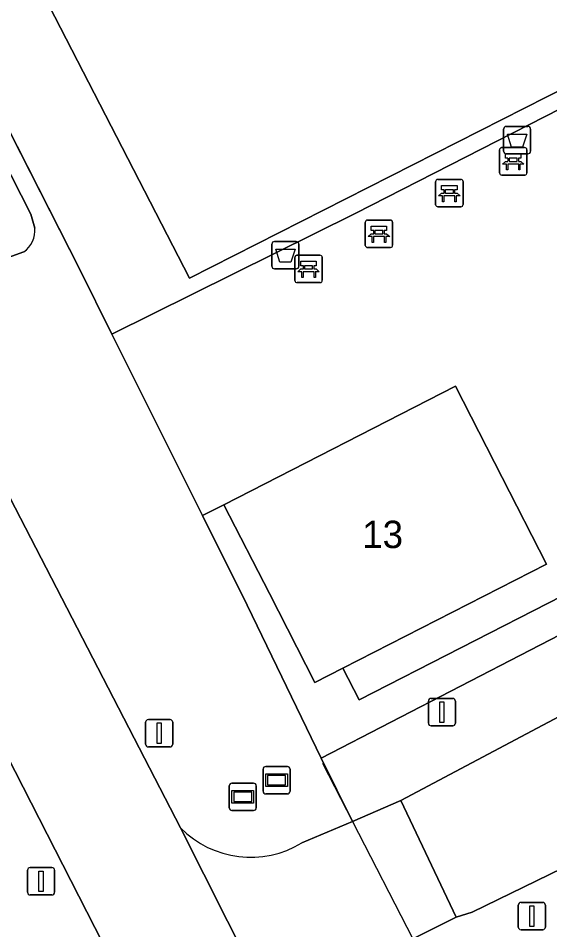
# Model space of a CAD drawing. Extents: x 158835 to 160077, y 386387 to 387778.
# Drawn here: x 159478.25 to 159497.66, y 387174.1 to 387207.37 of the extents above; entities that cross this region are included whole.
import ezdxf

# ---------------------------------------------------------------- set-up
doc = ezdxf.new("R2010")
doc.units = 0
for name, color, linetype in [('IMGEO_Afvalbak', 7, 'Continuous'), ('IMGEO_Bank', 7, 'Continuous'), ('IMGEO_Berm_groen', 7, 'Continuous'), ('IMGEO_Fietspad_gesloten', 7, 'Continuous'), ('IMGEO_Groenvoorziening', 7, 'Continuous'), ('IMGEO_Hek', 7, 'Continuous'), ('IMGEO_Lichtmast', 7, 'Continuous'), ('IMGEO_Oever', 7, 'Continuous'), ('IMGEO_Pand', 7, 'Continuous'), ('IMGEO_Pand_nummerreeks', 7, 'Continuous'), ('IMGEO_Rijbaan_lokaal_gesloten', 7, 'Continuous'), ('IMGEO_Terreindeel_gesloten', 7, 'Continuous'), ('IMGEO_Verkeersbordpaal', 7, 'Continuous'), ('IMGEO_Voetpad_open', 7, 'Continuous'), ('IMGEO_Wegwijzer', 7, 'Continuous')]:
    doc.layers.add(name, color=color, linetype=linetype)

msp = doc.modelspace()

# ---------------------------------------------------------------- linework, layer by layer
at = {"layer": 'IMGEO_Afvalbak'}
for p, q in [((159496.075, 387203.424), (159496.865, 387203.424)), ((159496.865, 387203.424), (159496.075, 387203.424)), ((159495.975, 387202.524), (159495.975, 387203.324)), ((159495.975, 387203.324), (159495.975, 387202.524)), ((159496.965, 387203.324), (159496.965, 387202.524)), ((159496.965, 387202.524), (159496.965, 387203.324)), ((159496.865, 387202.424), (159496.075, 387202.424)), ((159496.075, 387202.424), (159496.865, 387202.424)), ((159487.514, 387198.324), (159487.514, 387199.124)), ((159487.514, 387199.124), (159487.514, 387198.324)), ((159487.614, 387199.224), (159488.404, 387199.224)), ((159488.404, 387199.224), (159487.614, 387199.224)), ((159488.504, 387199.124), (159488.504, 387198.324)), ((159488.504, 387198.324), (159488.504, 387199.124)), ((159488.404, 387198.224), (159487.614, 387198.224)), ((159487.614, 387198.224), (159488.404, 387198.224))]:
    msp.add_line(p, q, dxfattribs=at)
for points in [[(159496.118, 387203.138), (159496.822, 387203.138), (159496.673, 387202.668), (159496.267, 387202.668), (159496.118, 387203.138)], [(159487.657, 387198.938), (159488.361, 387198.938), (159488.212, 387198.468), (159487.806, 387198.468), (159487.657, 387198.938)]]:
    msp.add_lwpolyline(points, dxfattribs=at)
for centre, start, end in [((159496.075, 387203.324), 90, 180), ((159496.075, 387203.324), 90, 180), ((159496.865, 387203.324), 0, 90), ((159496.865, 387203.324), 360, 90), ((159496.075, 387202.524), 180, 270), ((159496.075, 387202.524), 180, 270), ((159496.865, 387202.524), 270, 0), ((159496.865, 387202.524), 270, 0), ((159487.614, 387199.124), 90, 180), ((159487.614, 387199.124), 90, 180), ((159488.404, 387199.124), 0, 90), ((159488.404, 387199.124), 360, 90), ((159487.614, 387198.324), 180, 270), ((159487.614, 387198.324), 180, 270), ((159488.404, 387198.324), 270, 0), ((159488.404, 387198.324), 270, 0)]:
    msp.add_arc(centre, 0.1, start, end, dxfattribs=at)
at = {"layer": 'IMGEO_Bank'}
for p, q in [((159495.829, 387201.725), (159495.829, 387202.566)), ((159495.829, 387202.566), (159495.829, 387201.725)), ((159495.904, 387202.65), (159496.745, 387202.65)), ((159496.745, 387202.65), (159495.904, 387202.65)), ((159496.829, 387202.575), (159496.829, 387201.734)), ((159496.829, 387201.734), (159496.829, 387202.575)), ((159496.138, 387202.156), (159496.138, 387202.262)), ((159496.182, 387202.262), (159496.182, 387202.156)), ((159496.47, 387202.268), (159496.188, 387202.268)), ((159496.188, 387202.15), (159496.47, 387202.15)), ((159496.476, 387202.156), (159496.476, 387202.262)), ((159496.52, 387202.262), (159496.52, 387202.156)), ((159496.526, 387202.048), (159496.133, 387202.048)), ((159493.496, 387200.566), (159493.496, 387201.407)), ((159493.496, 387201.407), (159493.496, 387200.566)), ((159493.571, 387201.491), (159494.412, 387201.491)), ((159494.412, 387201.491), (159493.571, 387201.491)), ((159494.496, 387201.416), (159494.496, 387200.575)), ((159494.496, 387200.575), (159494.496, 387201.416)), ((159496.754, 387201.65), (159495.913, 387201.65)), ((159495.913, 387201.65), (159496.754, 387201.65)), ((159493.805, 387200.997), (159493.805, 387201.103)), ((159493.849, 387201.103), (159493.849, 387200.997)), ((159494.137, 387201.109), (159493.855, 387201.109)), ((159494.143, 387200.997), (159494.143, 387201.103)), ((159494.187, 387201.103), (159494.187, 387200.997)), ((159494.193, 387200.889), (159493.8, 387200.889)), ((159493.855, 387200.991), (159494.137, 387200.991)), ((159494.421, 387200.491), (159493.58, 387200.491)), ((159493.58, 387200.491), (159494.421, 387200.491)), ((159490.926, 387199.079), (159490.926, 387199.92)), ((159490.926, 387199.92), (159490.926, 387199.079)), ((159491.001, 387200.004), (159491.842, 387200.004)), ((159491.842, 387200.004), (159491.001, 387200.004)), ((159491.926, 387199.929), (159491.926, 387199.088)), ((159491.926, 387199.088), (159491.926, 387199.929)), ((159491.623, 387199.402), (159491.23, 387199.402)), ((159491.235, 387199.51), (159491.235, 387199.616)), ((159491.279, 387199.616), (159491.279, 387199.51)), ((159491.567, 387199.622), (159491.285, 387199.622)), ((159491.285, 387199.504), (159491.567, 387199.504)), ((159491.573, 387199.51), (159491.573, 387199.616)), ((159491.617, 387199.616), (159491.617, 387199.51)), ((159491.851, 387199.004), (159491.01, 387199.004)), ((159491.01, 387199.004), (159491.851, 387199.004)), ((159488.355, 387197.797), (159488.355, 387198.638)), ((159488.355, 387198.638), (159488.355, 387197.797)), ((159488.43, 387198.722), (159489.271, 387198.722)), ((159489.271, 387198.722), (159488.43, 387198.722)), ((159489.355, 387198.647), (159489.355, 387197.806)), ((159489.355, 387197.806), (159489.355, 387198.647)), ((159489.052, 387198.12), (159488.659, 387198.12)), ((159488.664, 387198.228), (159488.664, 387198.334)), ((159488.708, 387198.334), (159488.708, 387198.228)), ((159488.996, 387198.34), (159488.714, 387198.34)), ((159488.714, 387198.222), (159488.996, 387198.222)), ((159489.002, 387198.228), (159489.002, 387198.334)), ((159489.046, 387198.334), (159489.046, 387198.228)), ((159489.28, 387197.722), (159488.439, 387197.722)), ((159488.439, 387197.722), (159489.28, 387197.722))]:
    msp.add_line(p, q, dxfattribs=at)
for points in [[(159496.132, 387202.268), (159496.046, 387202.268), (159496.046, 387202.429), (159496.609, 387202.429), (159496.609, 387202.268), (159496.526, 387202.268)], [(159496.076, 387202.048), (159495.934, 387202.048), (159496.046, 387202.15), (159496.132, 387202.15)], [(159496.526, 387202.15), (159496.609, 387202.15), (159496.721, 387202.048), (159496.582, 387202.048)], [(159496.126, 387202.041), (159496.126, 387201.834), (159496.083, 387201.834), (159496.083, 387202.041)], [(159496.576, 387202.041), (159496.576, 387201.834), (159496.532, 387201.834), (159496.532, 387202.041)], [(159493.799, 387201.109), (159493.713, 387201.109), (159493.713, 387201.27), (159494.276, 387201.27), (159494.276, 387201.109), (159494.193, 387201.109)], [(159493.743, 387200.889), (159493.601, 387200.889), (159493.713, 387200.991), (159493.799, 387200.991)], [(159493.793, 387200.882), (159493.793, 387200.675), (159493.75, 387200.675), (159493.75, 387200.882)], [(159494.193, 387200.991), (159494.276, 387200.991), (159494.388, 387200.889), (159494.249, 387200.889)], [(159494.243, 387200.882), (159494.243, 387200.675), (159494.199, 387200.675), (159494.199, 387200.882)], [(159491.229, 387199.622), (159491.143, 387199.622), (159491.143, 387199.783), (159491.706, 387199.783), (159491.706, 387199.622), (159491.623, 387199.622)], [(159491.173, 387199.402), (159491.031, 387199.402), (159491.143, 387199.504), (159491.229, 387199.504)], [(159491.223, 387199.395), (159491.223, 387199.188), (159491.18, 387199.188), (159491.18, 387199.395)], [(159491.623, 387199.504), (159491.706, 387199.504), (159491.818, 387199.402), (159491.679, 387199.402)], [(159491.673, 387199.395), (159491.673, 387199.188), (159491.629, 387199.188), (159491.629, 387199.395)], [(159488.658, 387198.34), (159488.572, 387198.34), (159488.572, 387198.501), (159489.135, 387198.501), (159489.135, 387198.34), (159489.052, 387198.34)], [(159488.602, 387198.12), (159488.46, 387198.12), (159488.572, 387198.222), (159488.658, 387198.222)], [(159488.652, 387198.113), (159488.652, 387197.906), (159488.609, 387197.906), (159488.609, 387198.113)], [(159489.052, 387198.222), (159489.135, 387198.222), (159489.247, 387198.12), (159489.108, 387198.12)], [(159489.102, 387198.113), (159489.102, 387197.906), (159489.058, 387197.906), (159489.058, 387198.113)]]:
    msp.add_lwpolyline(points, dxfattribs=at)
for centre, radius, start, end in [((159495.907, 387202.572), 0.0779, 92.4484, 184.2845), ((159495.907, 387202.572), 0.0779, 92.4484, 184.2845), ((159496.751, 387202.572), 0.0779, 2.4484, 94.2845), ((159496.751, 387202.572), 0.0779, 2.4484, 94.2845), ((159496.131, 387202.261), 0.00671, 2.8957, 87.1043), ((159496.131, 387202.157), 0.00671, 272.8957, 357.1043), ((159496.188, 387202.261), 0.00671, 92.8957, 177.1043), ((159496.188, 387202.157), 0.00671, 182.8957, 267.1043), ((159496.47, 387202.261), 0.00671, 2.8957, 87.1043), ((159496.47, 387202.157), 0.00671, 272.8957, 357.1043), ((159496.527, 387202.261), 0.00671, 92.8957, 177.1043), ((159496.527, 387202.157), 0.00671, 182.8957, 267.1043), ((159495.907, 387201.728), 0.0779, 182.4484, 274.2845), ((159495.907, 387201.728), 0.0779, 182.4484, 274.2845), ((159496.076, 387202.041), 0.00671, 2.8957, 87.1043), ((159496.133, 387202.041), 0.00671, 92.8957, 177.1043), ((159496.525, 387202.041), 0.00671, 2.8957, 87.1043), ((159496.582, 387202.041), 0.00671, 92.8957, 177.1043), ((159496.751, 387201.728), 0.0779, 272.4484, 4.2845), ((159496.751, 387201.728), 0.0779, 272.4484, 4.2845), ((159493.574, 387201.413), 0.0779, 92.4484, 184.2845), ((159493.574, 387201.413), 0.0779, 92.4484, 184.2845), ((159494.418, 387201.413), 0.0779, 2.4484, 94.2845), ((159494.418, 387201.413), 0.0779, 2.4484, 94.2845), ((159493.798, 387201.102), 0.00671, 2.8957, 87.1043), ((159493.855, 387201.102), 0.00671, 92.8957, 177.1043), ((159494.137, 387201.102), 0.00671, 2.8957, 87.1043), ((159494.194, 387201.102), 0.00671, 92.8957, 177.1043), ((159493.743, 387200.882), 0.00671, 2.8957, 87.1043), ((159493.8, 387200.882), 0.00671, 92.8957, 177.1043), ((159493.798, 387200.998), 0.00671, 272.8957, 357.1043), ((159493.855, 387200.998), 0.00671, 182.8957, 267.1043), ((159494.137, 387200.998), 0.00671, 272.8957, 357.1043), ((159494.194, 387200.998), 0.00671, 182.8957, 267.1043), ((159494.192, 387200.882), 0.00671, 2.8957, 87.1043), ((159494.249, 387200.882), 0.00671, 92.8957, 177.1043), ((159493.574, 387200.569), 0.0779, 182.4484, 274.2845), ((159493.574, 387200.569), 0.0779, 182.4484, 274.2845), ((159494.418, 387200.569), 0.0779, 272.4484, 4.2845), ((159494.418, 387200.569), 0.0779, 272.4484, 4.2845), ((159491.004, 387199.926), 0.0779, 92.4484, 184.2845), ((159491.004, 387199.926), 0.0779, 92.4484, 184.2845), ((159491.848, 387199.926), 0.0779, 2.4484, 94.2845), ((159491.848, 387199.926), 0.0779, 2.4484, 94.2845), ((159491.173, 387199.395), 0.00671, 2.8957, 87.1043), ((159491.23, 387199.395), 0.00671, 92.8957, 177.1043), ((159491.228, 387199.615), 0.00671, 2.8957, 87.1043), ((159491.228, 387199.511), 0.00671, 272.8957, 357.1043), ((159491.285, 387199.615), 0.00671, 92.8957, 177.1043), ((159491.285, 387199.511), 0.00671, 182.8957, 267.1043), ((159491.567, 387199.615), 0.00671, 2.8957, 87.1043), ((159491.567, 387199.511), 0.00671, 272.8957, 357.1043), ((159491.624, 387199.615), 0.00671, 92.8957, 177.1043), ((159491.624, 387199.511), 0.00671, 182.8957, 267.1043), ((159491.622, 387199.395), 0.00671, 2.8957, 87.1043), ((159491.679, 387199.395), 0.00671, 92.8957, 177.1043), ((159491.004, 387199.082), 0.0779, 182.4484, 274.2845), ((159491.004, 387199.082), 0.0779, 182.4484, 274.2845), ((159491.848, 387199.082), 0.0779, 272.4484, 4.2845), ((159491.848, 387199.082), 0.0779, 272.4484, 4.2845), ((159488.433, 387198.644), 0.0779, 92.4484, 184.2845), ((159488.433, 387198.644), 0.0779, 92.4484, 184.2845), ((159489.277, 387198.644), 0.0779, 2.4484, 94.2845), ((159489.277, 387198.644), 0.0779, 2.4484, 94.2845), ((159488.602, 387198.113), 0.00671, 2.8957, 87.1043), ((159488.659, 387198.113), 0.00671, 92.8957, 177.1043), ((159488.657, 387198.333), 0.00671, 2.8957, 87.1043), ((159488.657, 387198.229), 0.00671, 272.8957, 357.1043), ((159488.714, 387198.333), 0.00671, 92.8957, 177.1043), ((159488.714, 387198.229), 0.00671, 182.8957, 267.1043), ((159488.996, 387198.333), 0.00671, 2.8957, 87.1043), ((159488.996, 387198.229), 0.00671, 272.8957, 357.1043), ((159489.053, 387198.333), 0.00671, 92.8957, 177.1043), ((159489.053, 387198.229), 0.00671, 182.8957, 267.1043), ((159489.051, 387198.113), 0.00671, 2.8957, 87.1043), ((159489.108, 387198.113), 0.00671, 92.8957, 177.1043), ((159488.433, 387197.8), 0.0779, 182.4484, 274.2845), ((159488.433, 387197.8), 0.0779, 182.4484, 274.2845), ((159489.277, 387197.8), 0.0779, 272.4484, 4.2845), ((159489.277, 387197.8), 0.0779, 272.4484, 4.2845)]:
    msp.add_arc(centre, radius, start, end, dxfattribs=at)
at = {"layer": 'IMGEO_Berm_groen'}
for points in [[(159481.673, 387195.843), (159480.486, 387198.221), (159473.656, 387211.643), (159473.695, 387211.666), (159469.447, 387219.947), (159469.433, 387219.94), (159461.195, 387236.129), (159458.733, 387240.98), (159458.398, 387241.635), (159458.13, 387241.484)], [(159459.132, 387238.697), (159459.774, 387237.434), (159478.716, 387200.221), (159478.862, 387199.714)], [(159455.201, 387234.235), (159477.193, 387191.314), (159484.181, 387177.812)], [(159478.456, 387198.844), (159477.471, 387198.494)], [(159488.614, 387177.268), (159490.454, 387178.055), (159489.315, 387180.364), (159486.614, 387185.949), (159484.979, 387189.222), (159481.673, 387195.843)]]:
    msp.add_lwpolyline(points, dxfattribs=at)
msp.add_lwpolyline([(159500, 387182.938), (159500.717, 387183.224), (159499.495, 387185.62), (159489.315, 387180.364), (159490.454, 387178.055), (159492.226, 387178.812)], close=True, dxfattribs=at)
for centre, radius, start, end in [((159477.885, 387199.64), 0.979, 305.6316, 4.3346), ((159486.741, 387180.341), 3.598, 224.6445, 301.3633)]:
    msp.add_arc(centre, radius, start, end, dxfattribs=at)
at = {"layer": 'IMGEO_Fietspad_gesloten'}
msp.add_lwpolyline([(159497.971, 387150.756), (159488.466, 387169.309), (159484.181, 387177.812), (159477.193, 387191.314), (159455.201, 387234.235), (159451.286, 387232.413), (159460.069, 387215.225), (159463.31, 387208.883), (159498.479, 387140.058)], dxfattribs=at)
at = {"layer": 'IMGEO_Groenvoorziening'}
for points in [[(159464.282, 387237.123), (159464.045, 387237.583), (159461.195, 387236.129), (159469.433, 387219.94), (159469.447, 387219.947), (159471.882, 387221.196), (159476.13, 387212.915), (159473.695, 387211.666), (159473.656, 387211.643), (159480.486, 387198.221), (159481.673, 387195.843), (159490.56, 387200.25), (159499.217, 387204.66), (159500, 387205.142), (159503.814, 387207.077), (159503.569, 387207.557), (159500, 387205.747), (159484.506, 387197.886), (159478.974, 387208.619), (159476.896, 387207.555), (159474.645, 387211.954), (159476.71, 387213.011)], [(159498.632, 387137.059), (159498.382, 387137.618), (159499.063, 387138.25), (159498.479, 387140.058), (159463.31, 387208.883), (159459.046, 387206.691), (159458.259, 387206.286), (159459.088, 387204.658), (159459.854, 387205.116), (159460.577, 387205.549), (159468.304, 387191.056), (159496.608, 387136.401), (159494.906, 387135.392), (159495.538, 387133.992)], [(159486.614, 387185.949), (159489.315, 387180.364), (159499.495, 387185.62), (159499.424, 387185.759), (159498.634, 387185.35), (159498.13, 387186.292), (159490.701, 387182.489), (159490.109, 387183.646), (159489.085, 387183.122), (159487.422, 387186.37), (159485.762, 387189.613), (159484.979, 387189.222)]]:
    msp.add_lwpolyline(points, close=True, dxfattribs=at)
msp.add_lwpolyline([(159511.774, 387180.681), (159510.855, 387182.481), (159500, 387177.264), (159494.824, 387174.742), (159494.251, 387174.561), (159492.659, 387173.77), (159491.852, 387173.369), (159493.462, 387170.351), (159494.205, 387170.765), (159494.635, 387171.004), (159495.601, 387169.521), (159496.606, 387168.064), (159497.649, 387166.635), (159499.034, 387164.951), (159501.132, 387162.884), (159503.164, 387160.379), (159504.996, 387157.723), (159506.614, 387154.932), (159514.811, 387138.839), (159516.107, 387136.063), (159516.758, 387134.669)], dxfattribs=at)
at = {"layer": 'IMGEO_Hek'}
for points in [[(159480.486, 387198.221), (159461.195, 387236.129)], [(159481.673, 387195.843), (159480.486, 387198.221)], [(159484.979, 387189.222), (159481.673, 387195.843)], [(159489.315, 387180.364), (159486.614, 387185.949), (159484.979, 387189.222)], [(159499.495, 387185.62), (159489.315, 387180.364)], [(159489.359, 387180.184), (159490.454, 387178.055), (159492.659, 387173.77), (159494.205, 387170.765), (159494.264, 387170.65)]]:
    msp.add_lwpolyline(points, dxfattribs=at)
at = {"layer": 'IMGEO_Lichtmast'}
for p, q in [((159478.59, 387175.467), (159478.59, 387176.267)), ((159478.59, 387176.267), (159478.59, 387175.467)), ((159478.69, 387176.367), (159479.48, 387176.367)), ((159479.48, 387176.367), (159478.69, 387176.367)), ((159479.58, 387176.267), (159479.58, 387175.467)), ((159479.58, 387175.467), (159479.58, 387176.267)), ((159479.48, 387175.367), (159478.69, 387175.367)), ((159478.69, 387175.367), (159479.48, 387175.367))]:
    msp.add_line(p, q, dxfattribs=at)
msp.add_lwpolyline([(159479.01, 387176.242), (159479.16, 387176.242), (159479.16, 387175.492), (159479.01, 387175.492), (159479.01, 387176.242)], dxfattribs=at)
for centre, start, end in [((159478.69, 387176.267), 90, 180), ((159478.69, 387176.267), 90, 180), ((159479.48, 387176.267), 0, 90), ((159479.48, 387176.267), 360, 90), ((159478.69, 387175.467), 180, 270), ((159478.69, 387175.467), 180, 270), ((159479.48, 387175.467), 270, 0), ((159479.48, 387175.467), 270, 0)]:
    msp.add_arc(centre, 0.1, start, end, dxfattribs=at)
at = {"layer": 'IMGEO_Oever'}
for points in [[(159478.862, 387199.714), (159478.716, 387200.221), (159459.774, 387237.434)], [(159456.184, 387237.171), (159456.886, 387235.815), (159459.331, 387231.66), (159476.309, 387198.987), (159476.579, 387198.658), (159477.471, 387198.494), (159478.456, 387198.844)]]:
    msp.add_lwpolyline(points, dxfattribs=at)
msp.add_arc((159477.885, 387199.64), 0.979, 305.6316, 4.3346, dxfattribs=at)
at = {"layer": 'IMGEO_Pand'}
msp.add_lwpolyline([(159485.762, 387189.613), (159487.422, 387186.37), (159489.085, 387183.122), (159490.109, 387183.646), (159497.538, 387187.449), (159495.924, 387190.602), (159494.216, 387193.94)], close=True, dxfattribs=at)
at = {"layer": 'IMGEO_Rijbaan_lokaal_gesloten'}
for points in [[(159520.584, 387194.502), (159507.927, 387188.296), (159508.481, 387187.053), (159505.825, 387185.799), (159500.717, 387183.224), (159500, 387182.938), (159492.226, 387178.812), (159494.251, 387174.561), (159494.824, 387174.742), (159500, 387177.264), (159510.855, 387182.481), (159514.885, 387184.493)], [(159494.251, 387174.561), (159492.226, 387178.812), (159490.454, 387178.055), (159488.614, 387177.268)], [(159484.181, 387177.812), (159488.466, 387169.309)], [(159490.888, 387172.89), (159491.852, 387173.369), (159492.659, 387173.77), (159494.251, 387174.561)]]:
    msp.add_lwpolyline(points, dxfattribs=at)
msp.add_arc((159486.741, 387180.341), 3.598, 224.6445, 301.3633, dxfattribs=at)
at = {"layer": 'IMGEO_Terreindeel_gesloten'}
msp.add_lwpolyline([(159514.892, 387262.944), (159500, 387255.347), (159489.52, 387250), (159483.441, 387246.899), (159464.282, 387237.123), (159476.71, 387213.011), (159478.974, 387208.619), (159484.506, 387197.886), (159500, 387205.747), (159503.569, 387207.557), (159503.814, 387207.077), (159535.164, 387222.982)], close=True, dxfattribs=at)
at = {"layer": 'IMGEO_Verkeersbordpaal'}
for p, q in [((159493.229, 387181.642), (159493.229, 387182.442)), ((159493.229, 387182.442), (159493.229, 387181.642)), ((159493.329, 387182.542), (159494.119, 387182.542)), ((159494.119, 387182.542), (159493.329, 387182.542)), ((159494.219, 387182.442), (159494.219, 387181.642)), ((159494.219, 387181.642), (159494.219, 387182.442)), ((159483.005, 387181.771), (159483.795, 387181.771)), ((159483.795, 387181.771), (159483.005, 387181.771)), ((159482.905, 387180.871), (159482.905, 387181.671)), ((159482.905, 387181.671), (159482.905, 387180.871)), ((159483.895, 387181.671), (159483.895, 387180.871)), ((159483.895, 387180.871), (159483.895, 387181.671)), ((159494.119, 387181.542), (159493.329, 387181.542)), ((159493.329, 387181.542), (159494.119, 387181.542)), ((159483.795, 387180.771), (159483.005, 387180.771)), ((159483.005, 387180.771), (159483.795, 387180.771)), ((159496.515, 387174.196), (159496.515, 387174.996)), ((159496.515, 387174.996), (159496.515, 387174.196)), ((159496.615, 387175.096), (159497.405, 387175.096)), ((159497.405, 387175.096), (159496.615, 387175.096)), ((159497.505, 387174.996), (159497.505, 387174.196)), ((159497.505, 387174.196), (159497.505, 387174.996)), ((159497.405, 387174.096), (159496.615, 387174.096)), ((159496.615, 387174.096), (159497.405, 387174.096))]:
    msp.add_line(p, q, dxfattribs=at)
for points in [[(159493.649, 387182.417), (159493.799, 387182.417), (159493.799, 387181.667), (159493.649, 387181.667), (159493.649, 387182.417)], [(159483.325, 387181.646), (159483.475, 387181.646), (159483.475, 387180.896), (159483.325, 387180.896), (159483.325, 387181.646)], [(159496.935, 387174.971), (159497.085, 387174.971), (159497.085, 387174.221), (159496.935, 387174.221), (159496.935, 387174.971)]]:
    msp.add_lwpolyline(points, dxfattribs=at)
for centre, start, end in [((159493.329, 387182.442), 90, 180), ((159493.329, 387182.442), 90, 180), ((159494.119, 387182.442), 0, 90), ((159494.119, 387182.442), 360, 90), ((159483.005, 387181.671), 90, 180), ((159483.005, 387181.671), 90, 180), ((159483.795, 387181.671), 0, 90), ((159483.795, 387181.671), 360, 90), ((159493.329, 387181.642), 180, 270), ((159493.329, 387181.642), 180, 270), ((159494.119, 387181.642), 270, 0), ((159494.119, 387181.642), 270, 0), ((159483.005, 387180.871), 180, 270), ((159483.005, 387180.871), 180, 270), ((159483.795, 387180.871), 270, 0), ((159483.795, 387180.871), 270, 0), ((159496.615, 387174.996), 90, 180), ((159496.615, 387174.996), 90, 180), ((159497.405, 387174.996), 0, 90), ((159497.405, 387174.996), 360, 90), ((159496.615, 387174.196), 180, 270), ((159496.615, 387174.196), 180, 270), ((159497.405, 387174.196), 270, 0), ((159497.405, 387174.196), 270, 0)]:
    msp.add_arc(centre, 0.1, start, end, dxfattribs=at)
at = {"layer": 'IMGEO_Voetpad_open'}
msp.add_lwpolyline([(159501.767, 387193.683), (159501.72, 387193.775), (159517.722, 387201.897), (159517.84, 387201.957), (159515.307, 387207.44), (159513.696, 387210.891), (159504.279, 387206.169), (159503.814, 387207.077), (159500, 387205.142), (159499.217, 387204.66), (159490.56, 387200.25), (159481.673, 387195.843), (159484.979, 387189.222), (159485.762, 387189.613), (159494.216, 387193.94), (159495.924, 387190.602), (159497.538, 387187.449), (159490.109, 387183.646), (159490.701, 387182.489), (159498.13, 387186.292), (159498.634, 387185.35), (159499.424, 387185.759), (159499.495, 387185.62), (159504.568, 387188.24)], close=True, dxfattribs=at)
at = {"layer": 'IMGEO_Wegwijzer'}
for p, q in [((159487.191, 387179.156), (159487.191, 387179.956)), ((159487.191, 387179.956), (159487.191, 387179.156)), ((159487.291, 387180.056), (159488.081, 387180.056)), ((159488.081, 387180.056), (159487.291, 387180.056)), ((159488.181, 387179.956), (159488.181, 387179.156)), ((159488.181, 387179.156), (159488.181, 387179.956)), ((159486.057, 387179.449), (159486.847, 387179.449)), ((159486.847, 387179.449), (159486.057, 387179.449)), ((159485.957, 387178.549), (159485.957, 387179.349)), ((159485.957, 387179.349), (159485.957, 387178.549)), ((159486.947, 387179.349), (159486.947, 387178.549)), ((159486.947, 387178.549), (159486.947, 387179.349)), ((159488.081, 387179.056), (159487.291, 387179.056)), ((159487.291, 387179.056), (159488.081, 387179.056)), ((159486.847, 387178.449), (159486.057, 387178.449)), ((159486.057, 387178.449), (159486.847, 387178.449))]:
    msp.add_line(p, q, dxfattribs=at)
for points in [[(159487.292, 387179.788), (159488.08, 387179.788), (159488.08, 387179.324), (159487.292, 387179.324), (159487.292, 387179.788)], [(159487.357, 387179.723), (159487.357, 387179.389), (159488.015, 387179.389), (159488.015, 387179.723), (159487.357, 387179.723)], [(159486.058, 387179.181), (159486.846, 387179.181), (159486.846, 387178.717), (159486.058, 387178.717), (159486.058, 387179.181)], [(159486.123, 387179.116), (159486.123, 387178.782), (159486.781, 387178.782), (159486.781, 387179.116), (159486.123, 387179.116)]]:
    msp.add_lwpolyline(points, dxfattribs=at)
for centre, start, end in [((159487.291, 387179.956), 90, 180), ((159487.291, 387179.956), 90, 180), ((159488.081, 387179.956), 0, 90), ((159488.081, 387179.956), 360, 90), ((159486.057, 387179.349), 90, 180), ((159486.057, 387179.349), 90, 180), ((159486.847, 387179.349), 0, 90), ((159486.847, 387179.349), 360, 90), ((159487.291, 387179.156), 180, 270), ((159487.291, 387179.156), 180, 270), ((159488.081, 387179.156), 270, 0), ((159488.081, 387179.156), 270, 0), ((159486.057, 387178.549), 180, 270), ((159486.057, 387178.549), 180, 270), ((159486.847, 387178.549), 270, 0), ((159486.847, 387178.549), 270, 0)]:
    msp.add_arc(centre, 0.1, start, end, dxfattribs=at)

# ---------------------------------------------------------------- texts
at = {"layer": 'IMGEO_Pand_nummerreeks'}
msp.add_text('13', height=1, dxfattribs=at).set_placement((159490.817, 387188.031))

doc.saveas('drawing.dxf')
